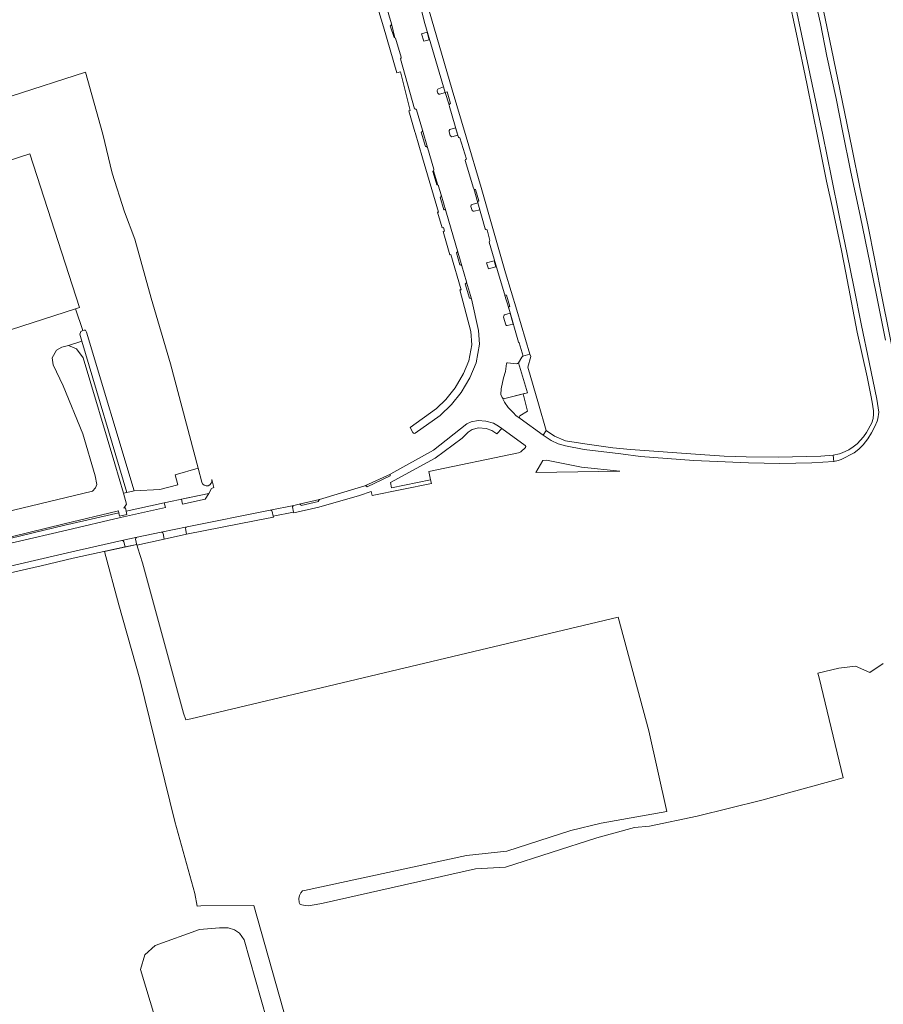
# Model space of a CAD drawing. Header units: metres. Extents: x 209813 to 223847, y 571801 to 587119.
# Tile 621 of 656: x 219458 to 219687, y 582096 to 582358. Entities that reach past the tile are written whole.
import ezdxf

# ---------------------------------------------------------------- set-up
doc = ezdxf.new("R2010")
doc.units = ezdxf.units.M
for name, color, linetype, lineweight in [('B-RO-GR-BEPLANTING_CULTUUR_HEESTERS-GV', 8, 'Continuous', 0), ('B-RO-GR-GRAS-GV', 8, 'Continuous', 0), ('B-RO-OG-TERREIN_CULTUURSCHEIDING-GV', 8, 'Continuous', 0), ('B-RO-OG-WEG-GV', 8, 'Continuous', 0), ('B-RO-VH-VERHARDING_STRAATBAKSTEEN-GV', 8, 'Continuous', 0), ('B-RO-VH-VERHARDING_TEGEL-GV', 8, 'Continuous', 0)]:
    doc.layers.add(name, color=color, linetype=linetype, lineweight=lineweight)

msp = doc.modelspace()

# ---------------------------------------------------------------- linework, layer by layer
at = {"layer": 'B-RO-GR-BEPLANTING_CULTUUR_HEESTERS-GV', "flags": 128}
for points in [[(219565.227, 582351.789), (219566.681, 582352.209), (219566.116, 582354.231), (219564.641, 582353.778)], [(219570.922, 582338.182), (219570.483, 582339.678), (219569.095, 582339.2), (219568.926, 582339.05), (219568.816, 582338.853), (219568.78, 582338.687), (219568.787, 582338.518), (219568.981, 582337.98), (219569.253, 582337.77), (219569.499, 582337.738)], [(219574.248, 582326.831), (219573.668, 582328.812), (219572.182, 582328.309), (219571.967, 582328.063), (219571.935, 582327.738), (219572.247, 582326.722), (219572.366, 582326.563), (219572.677, 582326.413)], [(219580.09, 582306.974), (219579.54, 582308.894), (219578.033, 582308.432), (219577.912, 582308.334), (219577.82, 582308.208), (219577.763, 582308.063), (219577.747, 582307.856), (219578.11, 582306.787), (219578.323, 582306.628), (219578.632, 582306.602)], [(219582.38, 582291.35), (219584.356, 582291.834), (219583.89, 582293.427), (219581.91, 582292.877)], [(219588.156, 582279.515), (219586.714, 582279.114), (219586.557, 582278.984), (219586.475, 582278.854), (219586.435, 582278.503), (219586.99, 582276.423), (219587.228, 582276.275), (219587.415, 582276.254), (219588.964, 582276.655)]]:
    msp.add_lwpolyline(points, close=True, dxfattribs=at)
for points in [[(219587.181, 582266.197), (219586.902, 582264.076), (219586.39, 582262.378), (219585.77, 582259.406), (219585.666, 582257.876), (219586.071, 582257.08)], [(219586.761, 582256.826), (219592.807, 582258.39), (219590.377, 582266.359), (219590.166, 582266.154), (219589.947, 582266.068), (219587.486, 582266.36), (219587.3, 582266.307), (219587.181, 582266.197)], [(219592.193, 582244.395), (219585.948, 582248.899), (219584.595, 582247.422), (219583.305, 582248.347), (219581.805, 582248.863), (219579.771, 582249.042), (219578.115, 582248.593), (219577, 582247.872), (219575.38, 582246.329), (219568.216, 582240.982), (219556.339, 582234.527), (219556.659, 582233.081), (219567.02, 582235.21), (219566.566, 582237.424), (219590.407, 582242.444), (219591.025, 582242.661), (219592.263, 582243.806)]]:
    msp.add_lwpolyline(points, dxfattribs=at)
at = {"layer": 'B-RO-GR-BEPLANTING_CULTUUR_HEESTERS-GV'}
for points in [[(219586.071, 582257.08, 0.3495488), (219586.761, 582256.826)], [(219592.263, 582243.806, 0.3904259), (219592.193, 582244.395)]]:
    msp.add_lwpolyline(points, format="xyb", dxfattribs=at)
at = {"layer": 'B-RO-GR-GRAS-GV', "flags": 128}
for points in [[(219505.227, 582238.308), (219497.921, 582266.084), (219492.765, 582283.538), (219488.375, 582299.187), (219485.65, 582306.465), (219482.344, 582316.779), (219479.852, 582327.08), (219475.315, 582343.622), (219455.484, 582337.228)], [(219384.684, 582299.272), (219409.121, 582306.04), (219423.324, 582310.754), (219425.374, 582304.431), (219443.108, 582310.182), (219441.963, 582313.73), (219442.196, 582313.805), (219441.553, 582315.747), (219460.46, 582321.891), (219473.713, 582281.049), (219472.632, 582280.698), (219474.605, 582274.887), (219474.936, 582274.987), (219475.279, 582274.987), (219475.556, 582274.497), (219488.256, 582232.328)], [(219472.632, 582280.698), (219452.56, 582274.186)], [(219474.319, 582272.057), (219473.743, 582273.99), (219473.932, 582274.41), (219474.072, 582274.649), (219474.605, 582274.887)], [(219432.858, 582221.626), (219477.164, 582232.243), (219477.976, 582233.097), (219478.286, 582233.956), (219477.859, 582236.332), (219474.539, 582247.437), (219469.372, 582260.214), (219466.719, 582265.801), (219466.404, 582267.695), (219467.585, 582269.691), (219468.98, 582270.46), (219470.748, 582270.942)], [(219506.187, 582234.658), (219505.227, 582238.308), (219499.079, 582236.537), (219499.844, 582233.909), (219495.063, 582232.701), (219488.256, 582232.328)], [(219485.386, 582231.664), (219486.19, 582228.754), (219485.487, 582227.678), (219485.883, 582227.761), (219486.083, 582226.908), (219496.235, 582229.172), (219508.034, 582231.645), (219508.804, 582232.964), (219509.415, 582233.189), (219508.846, 582235.353)], [(219488.256, 582232.328), (219486.305, 582231.877)], [(219687.375, 582186.417), (219683.777, 582184.036), (219679.967, 582185.676), (219675.574, 582185.147), (219669.965, 582183.877), (219670.365, 582182.587), (219676.702, 582156.047), (219655.095, 582150.082), (219637.855, 582145.863), (219625.223, 582143.233), (219621.202, 582142.81), (219611.195, 582140.075), (219586.896, 582132.29), (219578.958, 582131.893), (219538.444, 582122.757), (219537.566, 582122.514), (219534.603, 582121.998), (219533.637, 582122.077), (219532.393, 582122.395), (219532.049, 582122.911), (219531.97, 582123.982), (219532.155, 582124.803), (219532.526, 582125.451), (219532.987, 582126.023), (219533.531, 582126.099), (219576.545, 582135.4), (219587.26, 582136.524), (219604.276, 582142.069), (219612.329, 582143.949), (219629.853, 582147.08), (219625.002, 582168.513), (219616.862, 582198.758), (219503.292, 582171.74), (219501.944, 582171.47), (219501.353, 582173.243), (219490.399, 582213.196), (219489.171, 582217.121), (219488.894, 582218.098), (219480.358, 582216.229), (219484.117, 582202.024), (219489.695, 582182.294), (219498.993, 582144.46), (219504.369, 582125.271), (219505.004, 582121.958), (219505.91, 582122.003), (219520.037, 582122.078), (219528.802, 582090.975)], [(219523.529, 582091.749), (219517.454, 582113.007), (219516.23, 582114.782), (219514.938, 582115.68), (219513.225, 582116.162), (219510.939, 582116.195), (219505.589, 582115.742), (219493.772, 582111.487), (219491.061, 582109.029), (219489.917, 582105.133), (219507.017, 582048.46)]]:
    msp.add_lwpolyline(points, dxfattribs=at)
msp.add_lwpolyline([(219486.305, 582231.877), (219474.319, 582272.057), (219470.748, 582270.942), (219472.89, 582270.033), (219474.653, 582267.684), (219483.039, 582239.532), (219485.386, 582231.664)], close=True, dxfattribs=at)
at = {"layer": 'B-RO-GR-GRAS-GV'}
msp.add_lwpolyline([(219508.846, 582235.353, -0.9994502), (219506.187, 582234.658)], format="xyb", dxfattribs=at)
at = {"layer": 'B-RO-OG-TERREIN_CULTUURSCHEIDING-GV', "flags": 128}
msp.add_lwpolyline([(219596.824, 582240.389), (219595.03, 582237.189), (219617.331, 582237.518), (219607.109, 582238.625), (219599.614, 582240.134), (219597.814, 582240.493)], close=True, dxfattribs=at)
at = {"layer": 'B-RO-OG-WEG-GV', "flags": 128}
msp.add_lwpolyline([(219423.305, 582213.732), (219423.586, 582213.423), (219434.55, 582215.276), (219441.238, 582216.589), (219455.56, 582219.715), (219469.753, 582223.219), (219484.149, 582226.474), (219484.03, 582226.997), (219483.664, 582226.869), (219469.594, 582223.509), (219455.522, 582220.067), (219441.201, 582216.899), (219434.508, 582215.566)], close=True, dxfattribs=at)
at = {"layer": 'B-RO-VH-VERHARDING_STRAATBAKSTEEN-GV', "flags": 128}
msp.add_lwpolyline([(219586.071, 582257.08), (219586.704, 582255.848), (219587.636, 582254.462), (219589.032, 582253.021), (219589.725, 582252.382), (219590.825, 582251.58), (219590.617, 582251.923), (219590.752, 582252.223), (219592.808, 582253.528), (219591.629, 582258.085), (219586.761, 582256.826)], dxfattribs=at)
at = {"layer": 'B-RO-VH-VERHARDING_TEGEL-GV', "flags": 128}
for points in [[(219593.384, 582268.641), (219589.959, 582280.328), (219586.963, 582290.245), (219583.584, 582302.024), (219580.439, 582312.974), (219576.464, 582326.439), (219572.751, 582338.924), (219563.164, 582371.87), (219560.565, 582380.629), (219558.779, 582387.012)], [(219551.171, 582366.768), (219554.528, 582355.598), (219558.008, 582343.419), (219558.991, 582343.672), (219561.627, 582333.385), (219561.233, 582333.275), (219562.821, 582327.766), (219562.932, 582327.524), (219564.866, 582320.789), (219569.153, 582306.416), (219568.881, 582306.34), (219570.095, 582302.215), (219570.479, 582302.327), (219570.761, 582301.368), (219570.377, 582301.256), (219572.142, 582295.048), (219572.389, 582295.117), (219575.116, 582285.77), (219574.833, 582285.694), (219577.72, 582274.671), (219577.975, 582271.095), (219577.188, 582266.862), (219575.809, 582263.46), (219573.544, 582259.65), (219571.057, 582256.579), (219568.603, 582254.24), (219561.575, 582249.163), (219562.286, 582247.844), (219562.386, 582247.72), (219562.635, 582247.595), (219562.913, 582247.646), (219569.559, 582252.359), (219572.541, 582255.262), (219575.117, 582258.448), (219577.491, 582262.367), (219579.163, 582266.3), (219580.018, 582271.331), (219579.791, 582274.907), (219577.904, 582283.31)], [(219662.041, 582364.082), (219664.261, 582353.696), (219667.026, 582340.565), (219670.087, 582325.731), (219672.253, 582314.621), (219673.916, 582307.095), (219676.235, 582296.176), (219677.399, 582290.291), (219680.467, 582274.504), (219683.048, 582262.618), (219684.053, 582257.737), (219684.449, 582255.894), (219684.768, 582253.619), (219684.801, 582252.705), (219684.65, 582251.51), (219684.288, 582250.381), (219682.913, 582247.838), (219682.081, 582246.649), (219680.393, 582244.804), (219679.398, 582244.023), (219678.175, 582243.244), (219676.417, 582242.404), (219675.692, 582242.155), (219674.052, 582241.824), (219674.245, 582240.156), (219675.339, 582240.366), (219676.139, 582240.602), (219679.604, 582242.384), (219680.893, 582243.379), (219682.055, 582244.566), (219683.272, 582246.158), (219684.246, 582247.689), (219685.158, 582249.386), (219685.738, 582250.791), (219685.906, 582251.426), (219686.15, 582253.218), (219685.647, 582256.637), (219683.576, 582266.502), (219681.594, 582276.289), (219679.5, 582286.496), (219677.754, 582295.19), (219675.597, 582305.513), (219673.616, 582315.592), (219671.324, 582326.93), (219666.29, 582350.727), (219663.524, 582363.783)], [(219668.849, 582364.72), (219670.649, 582356.534), (219672.395, 582347.813), (219674.814, 582336.576), (219676.523, 582328.022), (219678.778, 582317.026), (219681.196, 582305.534), (219683.861, 582292.594), (219685.52, 582284.319), (219687.936, 582272.396)], [(219556.622, 582356.412), (219554.735, 582362.814)], [(219564.729, 582359.594), (219565.53, 582356.539), (219570.922, 582338.182)], [(219691.339, 582262.461), (219686.818, 582284.82), (219685.01, 582294.061), (219683.314, 582302.59), (219681.145, 582313.051), (219679.114, 582323.094), (219676.398, 582336.021), (219673.561, 582349.775), (219671.553, 582359.551)], [(219564.83, 582328.208), (219563.28, 582333.535), (219563.204, 582333.677), (219563.084, 582333.783), (219562.934, 582333.841), (219562.774, 582333.844), (219559.054, 582347.127), (219559.205, 582347.361), (219559.205, 582347.538), (219557.677, 582352.634)], [(219571.941, 582334.715), (219574.353, 582326.472), (219574.449, 582326.298), (219574.575, 582326.199), (219574.806, 582326.145), (219576.544, 582320.492), (219576.31, 582320.335), (219576.253, 582320.075), (219578.428, 582312.755)], [(219567.837, 582317.407), (219567.891, 582317.582), (219567.882, 582317.765), (219566.189, 582323.537)], [(219569.857, 582310.962), (219569.169, 582313.299), (219569.085, 582313.455), (219568.952, 582313.572)], [(219579.54, 582308.894), (219581.525, 582301.968), (219581.714, 582301.742), (219581.871, 582301.676), (219582.041, 582301.667), (219582.751, 582298.849), (219582.649, 582298.707), (219582.566, 582298.428), (219585.215, 582289.357), (219586.65, 582284.63)], [(219574.184, 582296.08), (219572.476, 582301.866), (219571.068, 582306.756)], [(219575.093, 582292.347), (219574.799, 582292.377), (219573.886, 582295.548), (219574.115, 582295.744)], [(219575.093, 582292.347), (219575.32, 582292.156), (219574.184, 582296.08), (219574.179, 582295.906), (219574.115, 582295.744)], [(219576.552, 582287.899), (219575.32, 582292.156)], [(219587.781, 582280.838), (219590.388, 582271.816), (219590.61, 582271.653), (219591.677, 582268.141)], [(219530.613, 582226.652), (219530.656, 582226.459), (219537.294, 582227.984), (219548.082, 582231.092), (219551.206, 582232.155), (219551.525, 582231.084), (219567.221, 582234.257), (219567.02, 582235.21), (219556.659, 582233.081), (219556.339, 582234.527), (219568.216, 582240.982), (219575.38, 582246.329), (219577, 582247.872), (219578.115, 582248.593), (219579.771, 582249.042), (219581.805, 582248.863), (219583.305, 582248.347), (219584.595, 582247.422), (219585.948, 582248.899), (219585.075, 582249.502), (219583.72, 582250.277), (219581.748, 582250.859), (219579.662, 582250.975), (219577.804, 582250.616), (219576.64, 582250.081), (219567.775, 582243.083), (219556.478, 582236.847)], [(219596.974, 582247.149), (219599.11, 582245.687), (219600.939, 582244.828), (219602.857, 582244.266), (219607.827, 582243.333), (219617.631, 582242.113), (219622.856, 582241.443), (219636.994, 582240.403), (219651.541, 582239.74), (219659.844, 582239.625), (219668.415, 582239.774), (219674.245, 582240.156)], [(219674.052, 582241.824), (219670.8, 582241.55), (219659.41, 582241.303), (219650.89, 582241.332), (219645.102, 582241.558), (219638.692, 582241.941), (219620.176, 582243.302), (219615.471, 582243.72), (219608.061, 582244.774), (219602.925, 582245.641), (219600.006, 582246.819), (219597.781, 582248.365)], [(219549.584, 582233.649), (219537.521, 582230.053)], [(219532.102, 582228.789), (219530.652, 582228.454)], [(219524.373, 582227.189), (219502.274, 582222.789), (219501.996, 582222.609), (219501.92, 582222.488)], [(219502.163, 582220.782), (219520.624, 582224.451), (219525.271, 582225.336), (219525.209, 582225.61)], [(219502.274, 582222.789), (219495.362, 582221.342)], [(219495.803, 582221.19), (219495.91, 582220.974), (219496.223, 582219.481), (219502.163, 582220.782), (219501.873, 582222.303), (219501.92, 582222.488)], [(219488.979, 582219.961), (219484.976, 582219.075)], [(219495.803, 582221.19), (219495.677, 582221.292), (219495.524, 582221.344), (219495.362, 582221.342), (219488.979, 582219.961), (219488.816, 582219.882), (219488.688, 582219.753), (219488.594, 582219.453), (219488.953, 582217.879), (219496.223, 582219.481)], [(219485.806, 582217.422), (219488.894, 582218.098)]]:
    msp.add_lwpolyline(points, dxfattribs=at)
for points in [[(219556.292, 582355.901), (219557.336, 582352.77), (219557.556, 582352.724), (219556.622, 582356.412), (219556.623, 582356.225), (219556.492, 582356.001)], [(219572.284, 582335.244), (219571.398, 582338.357), (219570.922, 582338.182), (219571.964, 582334.866), (219572.118, 582335.127)], [(219566.189, 582323.537), (219564.83, 582328.208), (219564.834, 582328.039), (219564.779, 582327.878), (219564.673, 582327.746), (219564.528, 582327.658), (219565.646, 582323.839), (219565.814, 582323.844), (219565.974, 582323.79), (219566.104, 582323.683)], [(219568.952, 582313.572), (219567.837, 582317.407), (219567.733, 582317.266), (219567.588, 582317.166), (219568.647, 582313.644)], [(219578.971, 582312.419), (219578.806, 582312.414), (219578.65, 582312.468), (219578.475, 582312.64), (219579.54, 582308.894), (219579.588, 582309.221), (219579.853, 582309.418)], [(219569.569, 582310.386), (219570.507, 582307.041), (219570.748, 582307.044), (219570.986, 582306.896), (219571.068, 582306.756), (219569.857, 582310.962), (219569.868, 582310.789), (219569.819, 582310.621), (219569.715, 582310.481)], [(219577.384, 582283.529), (219577.678, 582283.5), (219577.904, 582283.31), (219576.567, 582287.816), (219576.508, 582287.532), (219576.402, 582287.402), (219576.258, 582287.315)], [(219587.781, 582280.838), (219587.777, 582280.995), (219587.829, 582281.142), (219587.929, 582281.263), (219588.065, 582281.34), (219587.178, 582284.336), (219587.022, 582284.324), (219586.873, 582284.368), (219586.7, 582284.524)], [(219590.377, 582266.359), (219592.807, 582258.39), (219591.629, 582258.085), (219592.808, 582253.528), (219590.752, 582252.223), (219590.617, 582251.923), (219590.825, 582251.58), (219596.974, 582247.149), (219597.781, 582248.365), (219595.705, 582255.463), (219592.835, 582265.172), (219593.666, 582267.981), (219593.384, 582268.641), (219591.558, 582268.104), (219591.261, 582267.883)], [(219550.179, 582233.424), (219556.251, 582236.307), (219556.252, 582236.581), (219556.38, 582236.78), (219549.584, 582233.649), (219549.918, 582233.633)], [(219500.824, 582230.129), (219501.086, 582228.815), (219507.12, 582230.083), (219508.034, 582231.645)], [(219486.083, 582226.908), (219486.285, 582226.046), (219484.344, 582225.618), (219484.149, 582226.474), (219469.753, 582223.219), (219455.56, 582219.715), (219441.238, 582216.589), (219427.503, 582214.023), (219423.586, 582213.423), (219423.713, 582212.602), (219423.87, 582212.383), (219424.117, 582212.275), (219427.72, 582212.791), (219441.729, 582215.4), (219456.561, 582218.665), (219470.279, 582221.894), (219484.628, 582225.219), (219496.515, 582227.855), (219496.235, 582229.172)], [(219530.613, 582226.652), (219530.347, 582228.105), (219530.493, 582228.348), (219530.652, 582228.454), (219524.373, 582227.189), (219524.543, 582227.161), (219524.699, 582227.089), (219524.831, 582226.979), (219524.93, 582226.838), (219525.209, 582225.61)], [(219537.198, 582229.498), (219537.206, 582229.681), (219537.366, 582229.956), (219537.521, 582230.053), (219532.102, 582228.789), (219532.267, 582228.772), (219532.415, 582228.698), (219532.529, 582228.578), (219532.595, 582228.426)], [(219431.193, 582205.457), (219445.521, 582208.345), (219463.53, 582212.384), (219472.007, 582214.404), (219485.806, 582217.422), (219485.484, 582218.774), (219485.254, 582219.013), (219484.976, 582219.075), (219471.661, 582216.074), (219445.234, 582210.001), (219430.523, 582207.117), (219425.335, 582206.116), (219425.106, 582206.045), (219424.957, 582205.945), (219424.884, 582205.775), (219424.863, 582205.545), (219424.988, 582204.29)]]:
    msp.add_lwpolyline(points, close=True, dxfattribs=at)

doc.saveas('drawing.dxf')
